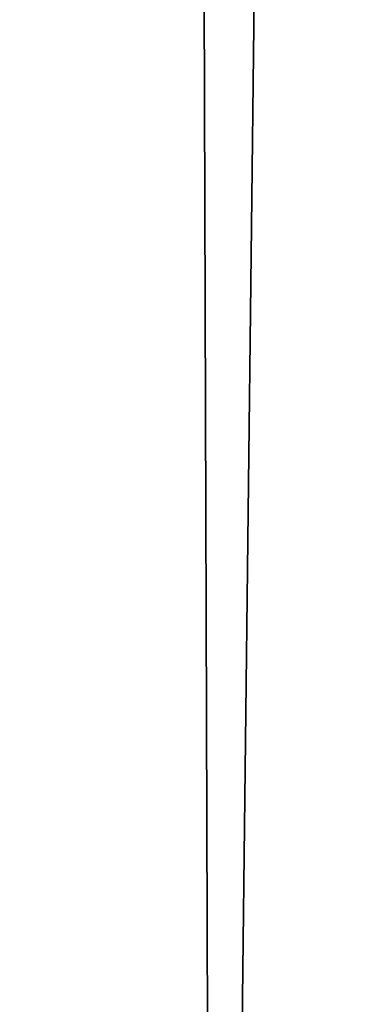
# Model space of a CAD drawing. Header units: millimetres. Extents: x -365 to 365, y -678 to 20.
# Tile 307 of 656: x -2.199 to -2.044, y -50.043 to -49.585. Entities that reach past the tile are written whole.
import ezdxf

# ---------------------------------------------------------------- set-up
doc = ezdxf.new("R2010")
doc.units = ezdxf.units.MM
doc.header["$LTSCALE"] = 65.185185
for name, color, linetype in [('237', 7, 'CONTINUOUS'), ('362', 7, 'CONTINUOUS'), ('375', 7, 'CONTINUOUS'), ('566', 7, 'CONTINUOUS'), ('568', 7, 'CONTINUOUS')]:
    doc.layers.add(name, color=color, linetype=linetype)

msp = doc.modelspace()

# ---------------------------------------------------------------- linework, layer by layer
at = {"layer": '237', "linetype": 'CONTINUOUS'}
for points in [[(-2.02482, -74.85131, -2.96229), (-2.2, -25, -1.35), (-2.63505, -74.85131, -1.35), (-2.02482, -74.85131, -2.96229)], [(-1.87094, -25.60872, -2.45872), (-2.2, -25, -1.35), (-2.02482, -74.85131, -2.96229), (-1.87094, -25.60872, -2.45872)]]:
    msp.add_3dface(points, dxfattribs=at)
at = {"layer": '362', "linetype": 'CONTINUOUS'}
for points in [[(-2, -74.7, 19.85), (-2, 0, 19.85), (-4.0572, -6.35385, 19.03356), (-2, -74.7, 19.85)], [(-2, -74.7, 19.85), (-4.0572, -6.35385, 19.03356), (-4.12132, -74.7, 18.97132), (-2, -74.7, 19.85)]]:
    msp.add_3dface(points, dxfattribs=at)
at = {"layer": '375', "linetype": 'CONTINUOUS'}
for points in [[(-2, -41.71041, -6.15), (-2.34238, -71.5, -6.28562), (-2.35355, -41.71041, -6.29645), (-2, -41.71041, -6.15)], [(-2, -71.5, -6.15), (-2.34238, -71.5, -6.28562), (-2, -41.71041, -6.15), (-2, -71.5, -6.15)]]:
    msp.add_3dface(points, dxfattribs=at)
at = {"layer": '566', "linetype": 'CONTINUOUS'}
for points in [[(-2.09344, -12.78906, 15.05), (-1.90988, -11.79268, 15.84282), (-2.63505, -74.85131, 15.05), (-2.09344, -12.78906, 15.05)], [(-2.63505, -74.85131, 15.05), (-1.90988, -11.79268, 15.84282), (-2.02482, -74.85131, 16.66229), (-2.63505, -74.85131, 15.05)]]:
    msp.add_3dface(points, dxfattribs=at)
at = {"layer": '568', "linetype": 'CONTINUOUS'}
msp.add_3dface([(-2.63505, -74.85131, 15.05), (-2.3244, -39.25501, 14.79324), (-2.09344, -12.78906, 15.05), (-2.63505, -74.85131, 15.05)], dxfattribs=at)

doc.saveas('drawing.dxf')
